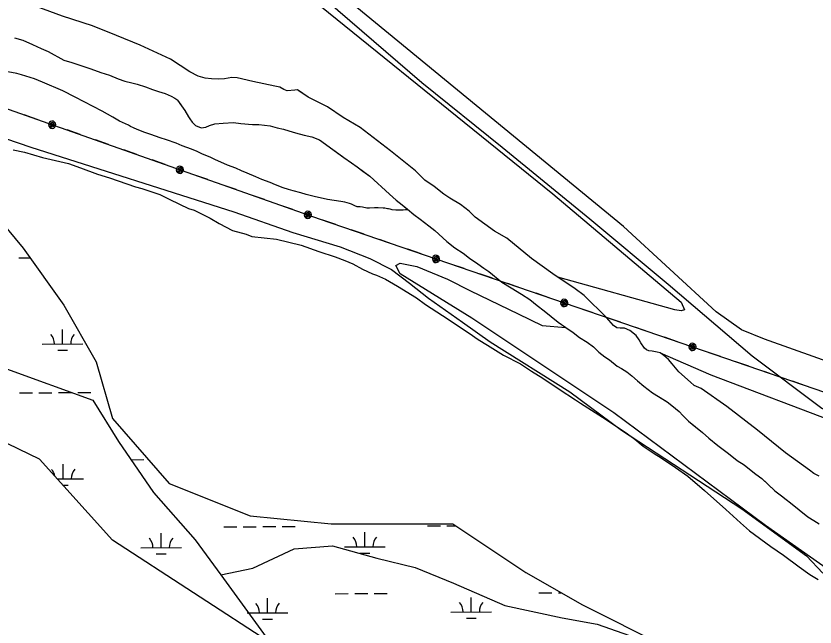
# Model space of a CAD drawing. Extents: x 3424494 to 3462436, y 522220 to 547718.
# Drawn here: x 3435960 to 3437929, y 530887 to 532393 of the extents above; entities that cross this region are included whole.
import ezdxf

# ---------------------------------------------------------------- set-up
doc = ezdxf.new("R2010")
doc.units = 0
for name, color, linetype in [('V-DTCH-CNTR', 7, 'Continuous'), ('V-SITE-VEGE', 7, 'Continuous'), ('V-TOPO-SHOR', 7, 'Continuous'), ('V-UTIL-LINE', 7, 'Continuous'), ('V-WETL-SWMP', 7, 'Continuous')]:
    doc.layers.add(name, color=color, linetype=linetype)

msp = doc.modelspace()

# ---------------------------------------------------------------- linework, layer by layer
at = {"layer": 'V-DTCH-CNTR'}
for points in [[(3436267.4, 532793.5), (3436472.9, 532632.6), (3436723.7, 532433.9), (3436960.1, 532229.2), (3437158.2, 532069.8), (3437374, 531892.9), (3437567.4, 531732.4), (3437773.7, 531555.2), (3437945.4, 531426.2), (3438037.2, 531373.3)], [(3434516.9, 532592.9), (3435115.2, 532374.6), (3435614, 532200.6), (3435996.9, 532070.2), (3436497.3, 531910), (3436642.4, 531859.1), (3436759, 531824.3), (3436832.2, 531795.1), (3436885.1, 531768), (3436930, 531734.6), (3436976.3, 531697.4), (3437018.4, 531667.7), (3437060.6, 531638.5), (3437128.5, 531589.5), (3437324.9, 531466.6), (3437452.3, 531372), (3437748.7, 531178.4), (3437907.8, 531062.5), (3437948.4, 531019.4)]]:
    msp.add_lwpolyline(points, dxfattribs=at)
at = {"layer": 'V-SITE-VEGE'}
for p, q in [((3435953.2, 532063.2), (3435981.1, 532057.2)), ((3435981.1, 532057.2), (3436025.8, 532044)), ((3436025.8, 532044), (3436090, 532029.2)), ((3436090, 532029.2), (3436119.3, 532019)), ((3436119.3, 532019), (3436161.1, 532003.1)), ((3436161.1, 532003.1), (3436190.5, 531994.3)), ((3436190.5, 531994.3), (3436254.6, 531972.4)), ((3436254.6, 531972.4), (3436270, 531968)), ((3436270, 531968), (3436314.6, 531953.4)), ((3436314.6, 531953.4), (3436339.6, 531940.5)), ((3436339.6, 531940.5), (3436385.6, 531918.9)), ((3436385.6, 531918.9), (3436399.5, 531914.5)), ((3436399.5, 531914.5), (3436438.5, 531894.4)), ((3436438.5, 531894.4), (3436460.8, 531881.5)), ((3436460.8, 531881.5), (3436494.1, 531864.3)), ((3436494.1, 531864.3), (3436527.7, 531855.4)), ((3436527.7, 531855.4), (3436541.6, 531849.6)), ((3436541.6, 531849.6), (3436601.7, 531843.2)), ((3436601.7, 531843.2), (3436663.2, 531828.4)), ((3436663.2, 531828.4), (3436706.4, 531812.5)), ((3436706.4, 531812.5), (3436746.9, 531799.3)), ((3436746.9, 531799.3), (3436770.6, 531790.6)), ((3436770.6, 531790.6), (3436790.1, 531782)), ((3436790.1, 531782), (3436813.7, 531769)), ((3436813.7, 531769), (3436838.8, 531757.5)), ((3436838.8, 531757.5), (3436848.5, 531754.6)), ((3436848.5, 531754.6), (3436870.8, 531744.5)), ((3436870.8, 531744.5), (3436900, 531727.3)), ((3436900, 531727.3), (3436947.3, 531698.7)), ((3436947.3, 531698.7), (3436969.5, 531681.6)), ((3436969.5, 531681.6), (3437011.1, 531654.4)), ((3437011.1, 531654.4), (3437076.4, 531611.5)), ((3437076.4, 531611.5), (3437098.6, 531595.8)), ((3437098.6, 531595.8), (3437122.2, 531581.5)), ((3437122.2, 531581.5), (3437161.2, 531557.2)), ((3437161.2, 531557.2), (3437202.9, 531535.6)), ((3437202.9, 531535.6), (3437230.7, 531517.1)), ((3437230.7, 531517.1), (3437258.5, 531499.9)), ((3437258.5, 531499.9), (3437298.7, 531472.8)), ((3437298.7, 531472.8), (3437339, 531447)), ((3437339, 531447), (3437351.5, 531438.4)), ((3437351.5, 531438.4), (3437377.9, 531421.3)), ((3437377.9, 531421.3), (3437414, 531398.4)), ((3437414, 531398.4), (3437466.8, 531362.7)), ((3437466.8, 531362.7), (3437484.9, 531349.9)), ((3437484.9, 531349.9), (3437505.6, 531332.8)), ((3437505.6, 531332.8), (3437534.8, 531312.8)), ((3437534.8, 531312.8), (3437547.3, 531305.6)), ((3437547.3, 531305.6), (3437584.8, 531279.9)), ((3437584.8, 531279.9), (3437615.3, 531258.5)), ((3437615.3, 531258.5), (3437656.9, 531223)), ((3437656.9, 531223), (3437709.5, 531176)), ((3437709.5, 531176), (3437745.5, 531143.3)), ((3437745.5, 531143.3), (3437767.7, 531123.5)), ((3437767.7, 531123.5), (3437820.4, 531084.9)), ((3437820.4, 531084.9), (3437851, 531063.5)), ((3437851, 531063.5), (3437889.8, 531035)), ((3437889.8, 531035), (3437916.2, 531016.5)), ((3437916.2, 531016.5), (3437937, 531003.6))]:
    msp.add_line(p, q, dxfattribs=at)
for points in [[(3436533, 532562.2), (3437282.9, 531954.7), (3437599.5, 531687.3), (3437607.2, 531669.1), (3437599.5, 531666.5), (3437583.9, 531669.1), (3437294.9, 531749.6), (3437282.7, 531757.7), (3437230.7, 531795), (3437169.4, 531845.1), (3437139.1, 531862.4), (3437091.3, 531897), (3437077.2, 531911.7), (3437055.8, 531928.4), (3437029.1, 531944.3), (3437014.2, 531954.3), (3436990.3, 531972.9), (3436967.3, 531988.2), (3436944.8, 532011.3), (3436883.1, 532061.1), (3436808.5, 532118), (3436766.7, 532142.7), (3436727.6, 532169.2), (3436708, 532178.9), (3436679.8, 532193.5), (3436653.6, 532211), (3436647.2, 532210.6), (3436628.2, 532209), (3436620.3, 532212.2), (3436610.3, 532217.7), (3436598.1, 532220), (3436544.1, 532231.5), (3436505.3, 532241.1), (3436491.7, 532241.3), (3436474.3, 532238.3), (3436459.7, 532237.8), (3436442.1, 532238.7), (3436426.7, 532240.3), (3436409.4, 532244.8), (3436388.2, 532255.6), (3436340.7, 532286.7), (3436265.9, 532321.5), (3436207.8, 532344.8), (3436148.6, 532368.8), (3436074.8, 532392.7), (3435988.2, 532424.9)], [(3438198.8, 531456.2), (3437804.4, 531596.4), (3437747.4, 531619.8), (3437685.1, 531663.9), (3437456.7, 531874.2), (3436800.3, 532414.2)], [(3435956.4, 532339.8), (3435977.1, 532334), (3436001.2, 532322.9), (3436022.1, 532313.5), (3436039.3, 532305.7), (3436078.2, 532284.5), (3436098.1, 532278.8), (3436120.2, 532271.1), (3436144.6, 532263.1), (3436168.9, 532254), (3436190.4, 532247.2), (3436211.9, 532238.6), (3436228.2, 532232.8), (3436245.7, 532228.8), (3436258.8, 532225.1), (3436279.3, 532218.3), (3436296.3, 532212), (3436311.6, 532207.4), (3436327.8, 532202.2), (3436342.8, 532195.6), (3436351.4, 532190.9), (3436356.9, 532187.2), (3436357.9, 532186.1), (3436376, 532160.6), (3436385.4, 532144.9), (3436388.6, 532139.6), (3436394.7, 532131.3), (3436402.3, 532123.2), (3436416.5, 532117.1), (3436428.4, 532119.4), (3436437.3, 532123.4), (3436450.4, 532127), (3436470.3, 532129.3), (3436495.8, 532130.3), (3436514.2, 532128.1), (3436542.8, 532125.5), (3436558.8, 532125.5), (3436586.4, 532122.2), (3436603.5, 532117.7), (3436619.2, 532114.1), (3436632.9, 532110.3), (3436648.8, 532105.2), (3436670, 532099.3), (3436689.1, 532095.3), (3436708, 532087.8), (3436768.1, 532044.3), (3436786.6, 532031.3), (3436800.6, 532021.2), (3436831.9, 531998), (3436880.2, 531953.8), (3436896.7, 531939), (3436911.6, 531927.3), (3436921.9, 531919.1), (3436926.3, 531915.5), (3436920, 531915), (3436914.4, 531914.2), (3436895.8, 531914.5), (3436886.7, 531915.4), (3436882, 531916.6), (3436878.4, 531917.5), (3436875.4, 531918.1), (3436869, 531919.5), (3436865.1, 531919.6), (3436852.4, 531920.6), (3436843.5, 531920.4), (3436831.6, 531919.2), (3436824.4, 531919.3), (3436813.9, 531922.2), (3436808.1, 531923.1), (3436803.6, 531922.3), (3436800.6, 531922.4), (3436795.1, 531925.2)], [(3436795.1, 531925.2), (3436791.5, 531926.9), (3436786.5, 531928.9), (3436781.8, 531930.7), (3436770.5, 531933.9), (3436760.3, 531935.9), (3436727.9, 531941.1), (3436695, 531947.9), (3436675.1, 531952.8), (3436662.2, 531956.9), (3436643.4, 531961.8), (3436631.5, 531965.3), (3436618.5, 531969.9), (3436599.5, 531977.1), (3436586.3, 531982.6), (3436565.9, 531990.3), (3436551, 531996.3), (3436529.5, 532005.5), (3436515.7, 532011.2), (3436501.6, 532017.7), (3436481.2, 532025.8), (3436450.1, 532039.5), (3436438.5, 532044.9), (3436420, 532052.9), (3436406.5, 532058.9), (3436392.5, 532064.9), (3436370.1, 532073.5), (3436355, 532079.5), (3436331.5, 532087.9), (3436315.5, 532093.1), (3436292.6, 532101.1), (3436278, 532106), (3436259.2, 532113.5), (3436249.6, 532117.5), (3436242.1, 532120.4), (3436237.4, 532123.7), (3436215.7, 532134), (3436198.6, 532143.9), (3436172.5, 532158.7), (3436106.4, 532193.4), (3436075.8, 532209), (3436025.7, 532230.4), (3436005.8, 532238.5), (3435973.8, 532248.3), (3435962.7, 532251.2), (3435931.2, 532257.5)], [(3438006.8, 530996.7), (3437807, 531136.9), (3437433.4, 531414.7), (3437083.1, 531648.4), (3436906.6, 531757.4), (3436896.3, 531778.2), (3436906.6, 531783.4), (3436948.2, 531775.6), (3437023.4, 531744.4), (3437080.5, 531715.9), (3437197.3, 531658.7), (3437256.9, 531630.2), (3437315, 531625), (3437333.4, 531612.6), (3437348.8, 531600.9), (3437367.3, 531589), (3437383.3, 531577.3), (3437396.6, 531564.6), (3437410.7, 531553.2), (3437422.4, 531545.2), (3437441.2, 531530), (3437451.8, 531524.1), (3437465.1, 531516.2), (3437477.5, 531505.9), (3437491.3, 531493.7), (3437507, 531480.1), (3437528.8, 531464.1), (3437564.6, 531441.8), (3437576.2, 531433.2), (3437594.4, 531418.2), (3437603.2, 531407.8), (3437617.6, 531394), (3437652, 531366.5), (3437667.6, 531352.5), (3437689.8, 531334.4), (3437705.9, 531321.7), (3437715.5, 531314.5), (3437737.3, 531297.1), (3437754.5, 531286.3), (3437767.9, 531276.1), (3437783.2, 531263.8), (3437798, 531252.6), (3437830, 531222.4), (3437846.5, 531209.8), (3437857.5, 531201.1), (3437868.9, 531192.7), (3437911.6, 531158.3), (3437926, 531149.6), (3437938.8, 531140.8)], [(3437938.9, 531258.6), (3437926.1, 531265.1), (3437915.4, 531273.4), (3437855.9, 531316.2), (3437786.8, 531372), (3437711.3, 531430.5), (3437648.1, 531474.4), (3437631.3, 531482.4), (3437621.8, 531490.3), (3437593.1, 531515.5), (3437576.7, 531535.7), (3437567.7, 531546.6), (3437556.6, 531555.9), (3437547.5, 531562.6), (3437672.1, 531508.2), (3437988.7, 531388.7)]]:
    msp.add_lwpolyline(points, dxfattribs=at)
at = {"layer": 'V-TOPO-SHOR'}
for points in [[(3437938.9, 531258.6), (3437926.1, 531265.1), (3437915.4, 531273.4), (3437855.9, 531316.2), (3437786.8, 531372), (3437711.3, 531430.5), (3437648.1, 531474.4), (3437631.3, 531482.4), (3437621.8, 531490.3), (3437593.1, 531515.5), (3437576.7, 531535.7), (3437567.7, 531546.6), (3437556.6, 531555.9), (3437547.5, 531562.6), (3437540.3, 531564.3), (3437527.6, 531566.6), (3437519.7, 531567.6), (3437513.6, 531570.3), (3437508.5, 531574.3), (3437499.5, 531587.1), (3437495.4, 531594.7), (3437488.3, 531605.8), (3437472.9, 531618), (3437459.7, 531623.8), (3437448.9, 531623.9), (3437440.7, 531624.7), (3437432.5, 531630), (3437415, 531649.9), (3437360.3, 531703.9), (3437338, 531720.9), (3437282.7, 531757.7), (3437230.7, 531795), (3437169.4, 531845.1), (3437139.1, 531862.4), (3437091.3, 531897), (3437077.2, 531911.7), (3437055.8, 531928.4), (3437029.1, 531944.3), (3437014.2, 531954.3), (3436990.3, 531972.9), (3436967.3, 531988.2), (3436944.8, 532011.3), (3436883.1, 532061.1), (3436808.5, 532118), (3436766.7, 532142.7), (3436727.6, 532169.2), (3436708, 532178.9), (3436679.8, 532193.5), (3436660.3, 532206.5), (3436653.6, 532211), (3436647.2, 532210.6), (3436628.2, 532209), (3436620.3, 532212.2), (3436610.3, 532217.7), (3436598.1, 532220), (3436582.7, 532223.2), (3436544.1, 532231.5), (3436505.3, 532241.1), (3436491.7, 532241.3), (3436474.3, 532238.3), (3436459.7, 532237.8), (3436442.1, 532238.7), (3436426.7, 532240.3), (3436409.4, 532244.8), (3436388.2, 532255.6), (3436340.7, 532286.7), (3436265.9, 532321.5), (3436207.8, 532344.8), (3436148.6, 532368.8), (3436074.8, 532392.7), (3435988.2, 532424.9)], [(3435956.4, 532339.8), (3435977.1, 532334), (3436001.2, 532322.9), (3436022.1, 532313.5), (3436039.3, 532305.7), (3436078.2, 532284.5), (3436098.1, 532278.8), (3436120.2, 532271.1), (3436144.6, 532263.1), (3436168.9, 532254), (3436190.4, 532247.2), (3436211.9, 532238.6), (3436228.2, 532232.8), (3436245.7, 532228.8), (3436258.8, 532225.1), (3436279.3, 532218.3), (3436296.3, 532212), (3436311.6, 532207.4), (3436327.8, 532202.2), (3436342.8, 532195.6), (3436351.4, 532190.9), (3436356.9, 532187.2), (3436357.9, 532186.1), (3436367.8, 532172.1), (3436376, 532160.6), (3436385.4, 532144.9), (3436388.6, 532139.6), (3436394.7, 532131.3), (3436402.3, 532123.2), (3436416.5, 532117.1), (3436428.4, 532119.4), (3436437.3, 532123.4), (3436450.4, 532127), (3436470.3, 532129.3), (3436495.8, 532130.3), (3436514.2, 532128.1), (3436542.8, 532125.5), (3436558.8, 532125.5), (3436586.4, 532122.2), (3436603.5, 532117.7), (3436619.2, 532114.1), (3436632.9, 532110.3), (3436648.8, 532105.2), (3436670, 532099.3), (3436689.1, 532095.3), (3436708, 532087.8), (3436725.8, 532074.9), (3436746.6, 532060), (3436768.1, 532044.3), (3436786.6, 532031.3), (3436800.6, 532021.2), (3436815.2, 532010.4), (3436831.9, 531998), (3436880.2, 531953.8), (3436896.7, 531939), (3436911.6, 531927.3), (3436924.9, 531916.6), (3436940.1, 531904.2), (3436956.2, 531892), (3436977.8, 531875.5), (3436992, 531864.7), (3437022.1, 531837.4), (3437041.7, 531821.3), (3437061.7, 531808.4), (3437077.6, 531795.9), (3437098.2, 531782.2), (3437112.9, 531771.4), (3437125.3, 531763), (3437157.2, 531736.6), (3437180.4, 531722.9), (3437206, 531707.6), (3437226.3, 531693.9), (3437244.7, 531679.2), (3437261.4, 531666.4), (3437296.1, 531638.7), (3437315, 531625), (3437333.4, 531612.6), (3437348.8, 531600.9), (3437367.3, 531589), (3437383.3, 531577.3)], [(3437383.3, 531577.3), (3437396.6, 531564.6), (3437410.7, 531553.2), (3437422.4, 531545.2), (3437441.2, 531530), (3437451.8, 531524.1), (3437465.1, 531516.2), (3437477.5, 531505.9), (3437491.3, 531493.7), (3437507, 531480.1), (3437528.8, 531464.1), (3437547.7, 531452.3), (3437564.6, 531441.8), (3437576.2, 531433.2), (3437594.4, 531418.2), (3437603.2, 531407.8), (3437617.6, 531394), (3437635.3, 531379.8), (3437652, 531366.5), (3437667.6, 531352.5), (3437689.8, 531334.4), (3437705.9, 531321.7), (3437715.5, 531314.5), (3437737.3, 531297.1), (3437754.5, 531286.3), (3437767.9, 531276.1), (3437783.2, 531263.8), (3437798, 531252.6), (3437810.7, 531240.7), (3437830, 531222.4), (3437846.5, 531209.8), (3437857.5, 531201.1), (3437868.9, 531192.7), (3437911.6, 531158.3), (3437926, 531149.6), (3437938.8, 531140.8)], [(3435936.9, 531523.3), (3436149.2, 531445.7), (3436212.5, 531343.9), (3436299.4, 531218.7), (3436402, 531101.4), (3436465.2, 531015.3), (3436543.6, 531031.4), (3436645.5, 531079), (3436739.7, 531087.2), (3436849.7, 531056.3), (3436944, 531033.2), (3437038.4, 530994.4), (3437164.3, 530940), (3437305.8, 530909.2), (3437392.2, 530893.9), (3437502.3, 530855.1)], [(3436465.2, 531015.3), (3436596.1, 530834.8)]]:
    msp.add_lwpolyline(points, dxfattribs=at)
at = {"layer": 'V-UTIL-LINE'}
for points in [[(3432847.1, 533231.1), (3435941.1, 532163.3), (3436709.7, 531892.2), (3437598.7, 531587), (3439729.9, 530854.7), (3442093.9, 530027.1), (3443680.8, 529484.9), (3444459.4, 529224.7), (3445260.4, 528947.6), (3446015.9, 528646.2), (3446827.8, 528878.2), (3448530.5, 529366.4)], [(3436012.5, 532138.1), (3435980.4, 532149.4)], [(3436049.3, 532125.1), (3436050, 532122.4), (3436051.5, 532124.2), (3436050.7, 532126.8), (3436047.9, 532127.4), (3436046.6, 532124.3), (3436048.5, 532120), (3436052.8, 532120.4), (3436055.5, 532124.4), (3436053.8, 532128.6), (3436050, 532131), (3436045.5, 532129.3), (3436043.3, 532124.3), (3436046.3, 532116.7), (3436049.8, 532116.2), (3436053.2, 532117), (3436056, 532119.1), (3436057.8, 532122.1), (3436058.3, 532125.6), (3436057.4, 532129), (3436055.3, 532131.8), (3436052.3, 532133.6), (3436048.8, 532134.1), (3436045.4, 532133.3), (3436042.6, 532131.2), (3436040.8, 532128.1), (3436040.3, 532124.7), (3436041.2, 532121.3), (3436043.3, 532118.4), (3436046.3, 532116.7)], [(3436118.1, 532100.9), (3436086, 532112.2)], [(3436187.9, 532076.2), (3436155.8, 532087.6)], [(3436257.7, 532051.6), (3436225.6, 532062.9)], [(3436327.5, 532027), (3436295.4, 532038.3)], [(3436364.3, 532014), (3436365, 532011.3), (3436366.5, 532013.1), (3436365.7, 532015.7), (3436362.9, 532016.4), (3436361.6, 532013.2), (3436363.5, 532008.9), (3436367.7, 532009.3), (3436370.5, 532013.3), (3436368.8, 532017.5), (3436365, 532019.9), (3436360.4, 532018.2), (3436358.3, 532013.2), (3436361.3, 532005.6), (3436364.7, 532005.1), (3436368.1, 532005.9), (3436370.9, 532008), (3436372.7, 532011.1), (3436373.2, 532014.5), (3436372.4, 532017.9), (3436370.3, 532020.7), (3436367.2, 532022.5), (3436363.8, 532023), (3436360.4, 532022.2), (3436357.6, 532020.1), (3436355.8, 532017), (3436355.3, 532013.6), (3436356.1, 532010.2), (3436358.2, 532007.3), (3436361.3, 532005.6)], [(3436433.1, 531989.8), (3436401, 532001.1)], [(3436502.9, 531965.2), (3436470.8, 531976.5)], [(3436572.7, 531940.5), (3436540.6, 531951.8)], [(3436642.5, 531915.9), (3436610.4, 531927.2)], [(3436679.2, 531903), (3436680, 531900.2), (3436681.5, 531902), (3436680.7, 531904.6), (3436677.8, 531905.3), (3436676.6, 531902.1), (3436678.5, 531897.8), (3436682.7, 531898.2), (3436685.5, 531902.2), (3436683.7, 531906.4), (3436679.9, 531908.8), (3436675.4, 531907.1), (3436673.3, 531902.1), (3436676.2, 531894.5), (3436679.7, 531894), (3436683.1, 531894.8), (3436685.9, 531896.9), (3436687.7, 531900), (3436688.2, 531903.4), (3436687.4, 531906.8), (3436685.2, 531909.6), (3436682.2, 531911.4), (3436678.8, 531911.9), (3436675.3, 531911.1), (3436672.5, 531909), (3436670.7, 531905.9), (3436670.2, 531902.5), (3436671.1, 531899.1), (3436673.2, 531896.3), (3436676.2, 531894.5)], [(3436748.2, 531879), (3436716, 531890)], [(3436818.2, 531855), (3436786, 531866)], [(3436888.2, 531830.9), (3436856, 531842)], [(3436958.2, 531806.9), (3436926, 531817.9)], [(3436995, 531794.2), (3436995.8, 531791.5), (3436997.3, 531793.3), (3436996.5, 531795.9), (3436993.6, 531796.5), (3436992.4, 531793.4), (3436994.3, 531789.1), (3436998.6, 531789.5), (3437001.3, 531793.6), (3436999.5, 531797.8), (3436995.7, 531800.1), (3436991.2, 531798.4), (3436989.1, 531793.3), (3436992.1, 531785.7), (3436995.6, 531785.3), (3436999, 531786.2), (3437001.8, 531788.3), (3437003.6, 531791.3), (3437004, 531794.8), (3437003.1, 531798.2), (3437001, 531801), (3436998, 531802.8), (3436994.5, 531803.2), (3436991.1, 531802.3), (3436988.3, 531800.2), (3436986.5, 531797.2), (3436986.1, 531793.7), (3436987, 531790.3), (3436989.1, 531787.5), (3436992.1, 531785.7)], [(3437064.1, 531770.5), (3437031.9, 531781.6)], [(3437134.1, 531746.5), (3437101.9, 531757.5)], [(3437204.1, 531722.5), (3437171.9, 531733.5)], [(3437274.1, 531698.4), (3437241.9, 531709.5)], [(3437310.9, 531685.8), (3437311.7, 531683), (3437313.2, 531684.8), (3437312.4, 531687.4), (3437309.5, 531688.1), (3437308.3, 531684.9), (3437310.2, 531680.7), (3437314.5, 531681.1), (3437317.2, 531685.1), (3437315.4, 531689.3), (3437311.6, 531691.6), (3437307.1, 531689.9), (3437305, 531684.8), (3437308, 531677.3), (3437311.5, 531676.8), (3437314.9, 531677.7), (3437317.7, 531679.8), (3437319.5, 531682.9), (3437319.9, 531686.3), (3437319, 531689.7), (3437316.9, 531692.5), (3437313.9, 531694.3), (3437310.4, 531694.8), (3437307, 531693.9), (3437304.2, 531691.7), (3437302.4, 531688.7), (3437302, 531685.2), (3437302.9, 531681.8), (3437305, 531679), (3437308, 531677.3)], [(3437380, 531662.1), (3437347.8, 531673.1)], [(3437450, 531638.1), (3437417.8, 531649.1)], [(3437520, 531614), (3437487.8, 531625.1)], [(3437590, 531590), (3437557.8, 531601)], [(3437626.8, 531577.3), (3437627.6, 531574.6), (3437629.1, 531576.4), (3437628.3, 531579), (3437625.4, 531579.6), (3437624.2, 531576.5), (3437626.1, 531572.2), (3437630.4, 531572.6), (3437633.1, 531576.6), (3437631.3, 531580.8), (3437627.5, 531583.2), (3437623, 531581.5), (3437620.9, 531576.4), (3437623.9, 531568.8), (3437627.4, 531568.3), (3437630.8, 531569.2), (3437633.6, 531571.4), (3437635.4, 531574.4), (3437635.8, 531577.9), (3437634.9, 531581.3), (3437632.8, 531584.1), (3437629.8, 531585.8), (3437626.3, 531586.3), (3437622.9, 531585.4), (3437620.1, 531583.3), (3437618.3, 531580.2), (3437617.9, 531576.8), (3437618.8, 531573.4), (3437620.9, 531570.6), (3437623.9, 531568.8)], [(3437695.9, 531553.6), (3437663.7, 531564.6)], [(3437765.9, 531529.5), (3437733.7, 531540.6)], [(3437835.8, 531505.5), (3437803.7, 531516.6)], [(3437905.8, 531481.5), (3437873.7, 531492.5)]]:
    msp.add_lwpolyline(points, dxfattribs=at)
at = {"layer": 'V-WETL-SWMP'}
for p, q in [((3435878.1, 531940.4), (3435978, 531820.5)), ((3435978, 531820.5), (3436077.9, 531680.6)), ((3435967.3, 531796.7), (3435994.9, 531796.9)), ((3436077.9, 531680.6), (3436157.7, 531540.7)), ((3436075.1, 531584.6), (3436074.9, 531620.6)), ((3436025.1, 531584.4), (3436125.1, 531584.8)), ((3436063.1, 531569.1), (3436087.1, 531569.2)), ((3436157.7, 531540.7), (3436197.7, 531400.8)), ((3436017.9, 531300.9), (3435558.6, 531520.7)), ((3435968.8, 531464.1), (3436000.8, 531464.2)), ((3436016.8, 531464.3), (3436048.8, 531464.4)), ((3436064.8, 531464.5), (3436096.8, 531464.6)), ((3436112.8, 531464.7), (3436144.8, 531464.9)), ((3436197.7, 531400.8), (3436337.5, 531240.9)), ((3436197.7, 531101), (3436017.9, 531300.9)), ((3436243.4, 531299.1), (3436275.4, 531299.3)), ((3436076.6, 531251.9), (3436076.4, 531287.9)), ((3436062, 531251.9), (3436126.6, 531252.2)), ((3436075.8, 531236.5), (3436088.6, 531236.6)), ((3436337.5, 531240.9), (3436537.2, 531160.9)), ((3436537.2, 531160.9), (3436737, 531141)), ((3436472.2, 531133.7), (3436504.2, 531133.8)), ((3436520.2, 531133.9), (3436552.2, 531134)), ((3436568.2, 531134.1), (3436600.2, 531134.2)), ((3436616.2, 531134.3), (3436648.2, 531134.4)), ((3436737, 531141), (3437036.6, 531141)), ((3436974.1, 531135.9), (3437006.1, 531136.1)), ((3437022.1, 531136.1), (3437043.6, 531136.2)), ((3437036.6, 531141), (3437216.3, 531021)), ((3436317.8, 531082.2), (3436317.7, 531118.2)), ((3436819.7, 531084.5), (3436819.6, 531120.5)), ((3436597.2, 530841.1), (3436197.7, 531101)), ((3436267.8, 531082), (3436367.8, 531082.4)), ((3436769.7, 531084.3), (3436869.7, 531084.7)), ((3436305.9, 531066.7), (3436329.9, 531066.8)), ((3436807.8, 531069), (3436831.8, 531069.1)), ((3437216.3, 531021), (3437356.1, 530941.1)), ((3436580, 530921.5), (3436579.8, 530957.5)), ((3436746.8, 530968.7), (3436778.8, 530968.9)), ((3436794.8, 530968.9), (3436826.8, 530969.1)), ((3436842.8, 530969.2), (3436874.8, 530969.3)), ((3437081.9, 530923.8), (3437081.7, 530959.8)), ((3437248.7, 530971), (3437280.7, 530971.1)), ((3437296.7, 530971.2), (3437303.4, 530971.2)), ((3437356.1, 530941.1), (3437595.8, 530821.2)), ((3436530, 530921.3), (3436630, 530921.8)), ((3437031.9, 530923.6), (3437131.9, 530924)), ((3436568, 530906.1), (3436592, 530906.2)), ((3437069.9, 530908.3), (3437093.9, 530908.4))]:
    msp.add_line(p, q, dxfattribs=at)
for centre, start, end in [((3436019.8, 531584.8), 359.4865, 41.0302), ((3436130.3, 531585.3), 139.4865, 181.0302), ((3436021.3, 531252.2), 10.3882, 41.0302), ((3436131.8, 531252.7), 139.4865, 181.0302), ((3436262.6, 531082.4), 359.4865, 41.0302), ((3436373.1, 531082.9), 139.4865, 181.0302), ((3436764.5, 531084.7), 359.4865, 41.0302), ((3436875, 531085.2), 139.4865, 181.0302), ((3436524.7, 530921.8), 359.4865, 41.0302), ((3436635.2, 530922.3), 139.4865, 181.0302), ((3437026.6, 530924), 359.4865, 41.0302), ((3437137.1, 530924.5), 139.4865, 181.0302)]:
    msp.add_arc(centre, 35.2, start, end, dxfattribs=at)

doc.saveas('drawing.dxf')
